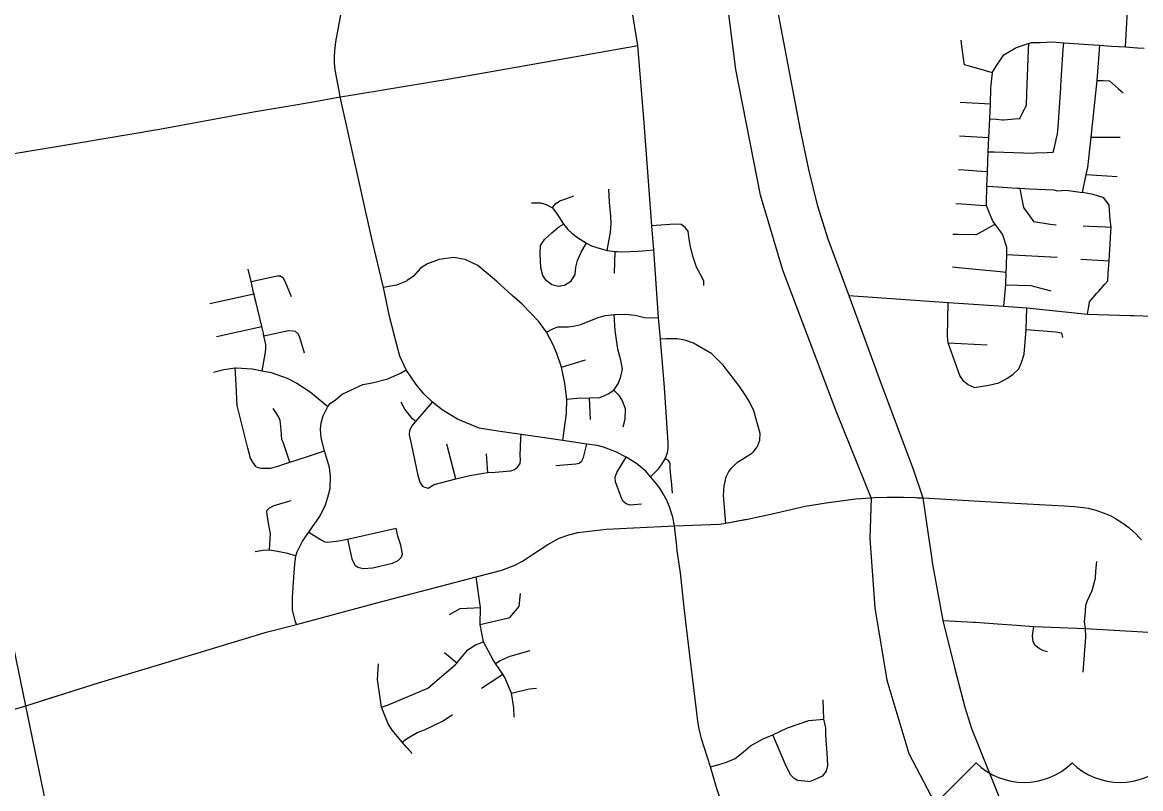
# Model space of a CAD drawing. Extents: x 1755200 to 1902939, y 644115 to 788070.
# Drawn here: x 1791519 to 1800983, y 751415 to 757899 of the extents above; entities that cross this region are included whole.
import ezdxf

# ---------------------------------------------------------------- set-up
doc = ezdxf.new("R2010")
doc.units = 0
for name, color, linetype in [('GM_X_City_Street', 7, 'Continuous'), ('GM_X_County_Road', 7, 'Continuous'), ('GM_X_Interstate_Route', 7, 'Continuous'), ('GM_X_Township', 7, 'Continuous'), ('GM_X_US_Route', 7, 'Continuous'), ('GM_X_US_Shield', 7, 'Continuous')]:
    doc.layers.add(name, color=color, linetype=linetype)

msp = doc.modelspace()

# ---------------------------------------------------------------- linework, layer by layer
at = {"layer": 'GM_X_City_Street'}
for points in [[(1794199.5, 757319.4), (1794165.8, 757498.2), (1794160.5, 757556.3), (1794160.5, 757609.8), (1794163.2, 757656.8), (1794171.2, 757733.6), (1794209, 757931.9), (1794276.6, 758300), (1794376, 758819), (1794393.3, 758937.5), (1794393.3, 759088.8), (1794376.5, 759268.5), (1794340.8, 759583.8), (1794306.3, 759899.7), (1794264.2, 760250.4)], [(1796834.4, 754054.6), (1796902.1, 754122.1), (1796929.1, 754155), (1796958.2, 754205.8), (1796966.9, 754224.9), (1796979, 754259.7), (1796985.6, 754293.3), (1796985.6, 754340), (1796954.5, 754809.1), (1796919.6, 755218.7), (1796902.6, 755400.7), (1796863.3, 755973.8), (1796847.6, 756176.8), (1796782.1, 757049.5), (1796728, 757701.5), (1796620, 758359.1), (1796523.7, 758884.4), (1796452, 759171.6), (1796434.4, 759260.6), (1796366.3, 759533.3), (1796358.9, 759567), (1796356.8, 759606.3), (1796356.9, 759637.5), (1796357, 759661.8)], [(1800855.8, 757690.4), (1800864.2, 757846.3), (1800871.9, 757992.4), (1800882.7, 758144.9), (1800892.2, 758280.3), (1800896, 758440), (1800891.1, 758559.4), (1800884.4, 758606.6), (1800879.7, 758739), (1800882.2, 758857.6)], [(1799729.8, 757472.6), (1799681.1, 757486.4), (1799535, 757527.8), (1799492.6, 757539.9), (1799485, 757596.5), (1799471.5, 757696.9), (1799464.7, 757747.1)], [(1799708.5, 757081.6), (1799761.4, 757078.3), (1799814.3, 757075), (1799826.2, 757074.2), (1799919.9, 757082.5), (1799961.8, 757086.2), (1799990.3, 757143.5), (1800013.9, 757190.9), (1800017.2, 757197.5), (1800021, 757296.1), (1800035.1, 757666.9), (1800037.1, 757720)], [(1799825.1, 757623.4), (1799872.7, 757651.3), (1799920.3, 757679.2), (1799931.6, 757685.9), (1800024, 757715.7), (1800037.1, 757720), (1800060.2, 757727.5), (1800132.5, 757729.6), (1800187.6, 757731.3), (1800236.8, 757732.8), (1800297.7, 757728.5), (1800332.6, 757726.1), (1800627.8, 757705.4), (1800631.4, 757705.1), (1800638.7, 757704.7), (1800737.8, 757698.2), (1800855.8, 757690.4), (1800958, 757683.8), (1801013, 757680.1)], [(1800243.5, 756801), (1800256.5, 756854.2), (1800269.5, 756907.4), (1800281, 756954.8), (1800285, 757015.4), (1800307, 757343.4), (1800308.3, 757362.4), (1800314.3, 757452.7), (1800329, 757671.3), (1800332.6, 757726.1)], [(1795032.5, 757404.4), (1795085.6, 757413.2), (1795808, 757540.3), (1796728, 757701.5)], [(1799825, 755496), (1799843.6, 755679), (1799844.6, 755784.3), (1799847, 755836), (1799847.6, 755850.2), (1799849.6, 755933.6), (1799851, 755991.1), (1799851.1, 755994.5), (1799820.5, 756089.8), (1799814.8, 756107.7), (1799752.7, 756191), (1799733.3, 756217), (1799728.7, 756223.2), (1799691.8, 756311.5), (1799678.9, 756349.3), (1799679.7, 756412.3), (1799680.5, 756464), (1799681.2, 756512.2), (1799683.3, 756567.4), (1799686.1, 756636.1), (1799692.7, 756803.9), (1799698.9, 756925.3), (1799708.5, 757081.6), (1799712.8, 757209.5), (1799716.6, 757342.4), (1799717.3, 757369), (1799726.5, 757445.3), (1799729.8, 757472.6), (1799731.2, 757484), (1799767.2, 757537.4), (1799796.1, 757580.3), (1799825.1, 757623.4)], [(1800490.7, 756458.3), (1800523.2, 756610), (1800535.9, 756669.5), (1800563.8, 756928.4), (1800615.1, 757406.9), (1800638.7, 757704.7)], [(1794209.3, 757267.4), (1794283, 757279.6), (1795032.5, 757404.4)], [(1800615.1, 757406.9), (1800666.9, 757405.5), (1800718.7, 757404.1), (1800719, 757404.1), (1800796.9, 757336.3), (1800836, 757302.4)], [(1793795.8, 757194.7), (1793962.3, 757222.9), (1794209.3, 757267.4)], [(1794209.3, 757267.4), (1794199.5, 757319.4)], [(1794662.5, 755269.8), (1794630.1, 755399), (1794575.2, 755654.8), (1794476.4, 756065.8), (1794209.3, 757267.4)], [(1793382.1, 757123.3), (1793493.3, 757143.5), (1793795.8, 757194.7)], [(1799455, 757223.3), (1799506.6, 757220.5), (1799661.2, 757212.3), (1799712.8, 757209.5)], [(1792710.9, 757001.6), (1793382.1, 757123.3)], [(1791003.1, 756715), (1791994.2, 756879.5), (1792662.4, 756992.8), (1792710.9, 757001.6)], [(1799449.8, 756937.7), (1799499.6, 756935.2), (1799649.1, 756927.8), (1799698.9, 756925.3)], [(1800563.8, 756928.4), (1800811.2, 756927.2)], [(1799692.7, 756803.9), (1799742.7, 756802.2), (1799993.2, 756793.8), (1800038.6, 756792.2), (1800093.3, 756794.5), (1800193.4, 756798.8), (1800243.5, 756801)], [(1799440.8, 756653.2), (1799489.8, 756649.8), (1799637, 756639.5), (1799686.1, 756636.1)], [(1800523.2, 756610), (1800785.3, 756593.8)], [(1796469.6, 755968.7), (1796496.7, 756122.5), (1796503.5, 756196.9), (1796498.4, 756257.7), (1796488.2, 756377.7), (1796481.5, 756487.6)], [(1799681.2, 756512.2), (1799732.8, 756509), (1799939.1, 756496.1), (1799959.9, 756494.7), (1799964.7, 756494.5), (1800042.4, 756491.1), (1800249, 756482.4), (1800279.5, 756473.4), (1800352.2, 756478), (1800490.7, 756458.3)], [(1799959.9, 756494.7), (1799970, 756445.4), (1799990.2, 756346.7), (1799993.3, 756331.6), (1800042.8, 756262.1), (1800072, 756221.1), (1800076.8, 756214.3), (1800168.2, 756200.2), (1800218, 756192.5), (1800267.9, 756184.8)], [(1796005.1, 756328.7), (1796032.1, 756364.2), (1796069.3, 756389.5), (1796118.3, 756406.4), (1796185.8, 756430.1)], [(1800534, 755429.8), (1800541.8, 755479.7), (1800549.6, 755529.6), (1800550.5, 755535.3), (1800612.7, 755607.3), (1800628.5, 755625.6), (1800679.8, 755682.7), (1800704.8, 755710.6), (1800709.3, 755774), (1800716.9, 755879.6), (1800722.4, 755975.5), (1800731.1, 756126.7), (1800733.1, 756165.1), (1800726.8, 756227.3), (1800717, 756352.6), (1800671.7, 756413), (1800581.2, 756443.2), (1800490.7, 756458.3)], [(1795827.7, 756370.9), (1795903.7, 756372.6), (1795952.7, 756357.4), (1796005.1, 756328.7), (1796045.7, 756274.6), (1796099.7, 756190.1), (1796136.9, 756146.2), (1796170.7, 756114.1), (1796217.9, 756078.6), (1796293.9, 756029.6), (1796336.2, 756007.6), (1796380.1, 755992.4), (1796469.6, 755968.7), (1796537.2, 755960.3), (1796553.5, 755959.3)], [(1799418, 756366.5), (1799470.2, 756363.1), (1799626.7, 756352.8), (1799678.9, 756349.3)], [(1796162.2, 755706.8), (1796108.1, 755673), (1796057.4, 755664.6), (1796000, 755678.1), (1795951, 755713.5), (1795924, 755755.8), (1795907.1, 755821.7), (1795900.3, 755940), (1795905.4, 756009.3), (1795939.2, 756061.7), (1796000, 756119.1), (1796059.2, 756168.1), (1796099.7, 756190.1)], [(1797287.3, 755671.3), (1797285.6, 755711.9), (1797258.6, 755765.9), (1797224.8, 755828.5), (1797192.7, 755921.4), (1797170.7, 756012.7), (1797158.9, 756087.9), (1797153.8, 756131), (1797128.5, 756163.1), (1797094.7, 756188.4), (1797035.6, 756190.1), (1796847.6, 756176.8)], [(1799394.8, 756106.6), (1799442.4, 756105.9), (1799585, 756103.9), (1799595.6, 756103.7), (1799669.5, 756144.7), (1799711.1, 756167.9), (1799752.7, 756191)], [(1800497.5, 756176.4), (1800544.6, 756174.1), (1800686, 756167.4), (1800733.1, 756165.1)], [(1796162.2, 755706.8), (1796197.7, 755764.3), (1796204.4, 755828.5), (1796216.3, 755884.2), (1796248.3, 755953.5), (1796293.9, 756029.6)], [(1796123.8, 754729), (1796110.6, 754845.4), (1796081.1, 754981.8), (1796043.9, 755096.8), (1796011.8, 755169.4), (1795956.1, 755275.9), (1795886.8, 755370.5), (1795750, 755514.1), (1795663.8, 755586.8), (1795532.9, 755710.2), (1795374.1, 755842), (1795266, 755892.7), (1795168, 755909.6), (1795046.4, 755892.7), (1794948.4, 755855.5), (1794887.6, 755818.3), (1794830.2, 755750.8), (1794777.1, 755713.3)], [(1796530.5, 755777.8), (1796537.2, 755960.3)], [(1796553.5, 755959.3), (1796594.7, 755956.9), (1796731.5, 755962), (1796863.3, 755973.8)], [(1799849.6, 755933.6), (1799903, 755930.9), (1800223.6, 755914.9), (1800277, 755912.2)], [(1799390.6, 755829.8), (1799441, 755824.7), (1799794.1, 755789.5), (1799844.6, 755784.3)], [(1800477.9, 755894.5), (1800525.7, 755891.5), (1800669.1, 755882.5), (1800716.9, 755879.6)], [(1793548.3, 754951), (1793572.9, 755091.4), (1793579.8, 755133.5), (1793579.1, 755173.9), (1793564.1, 755246.3), (1793559.4, 755269.1), (1793546.2, 755324.2), (1793498.1, 755524.5), (1793479.5, 755602.1), (1793454.3, 755706.9), (1793429.5, 755810)], [(1793454.3, 755706.9), (1793676.2, 755754.2), (1793704.6, 755753), (1793724.9, 755740.1), (1793739.9, 755708.3), (1793794.2, 755579.2)], [(1794777.1, 755713.3), (1794769.8, 755708.1), (1794686.6, 755675.2), (1794575.2, 755654.8)], [(1799843.6, 755679), (1800053, 755671), (1800223.6, 755625.7)], [(1793105.7, 755519.7), (1793479.5, 755602.1)], [(1798512.7, 755586.2), (1799355.8, 755527.8), (1799825, 755496), (1800021.2, 755482.7), (1800534, 755429.8), (1800895.1, 755418.8), (1800925.7, 755417.9)], [(1799573.2, 754809.1), (1799522.8, 754830.3), (1799485.7, 754859.5), (1799453.8, 754909.9), (1799353.1, 755185.7), (1799347.8, 755244), (1799350.5, 755384.6), (1799355.8, 755527.8)], [(1799573.2, 754809.1), (1799697.8, 754827.6), (1799782.6, 754848.9), (1799856.9, 754888.6), (1799904.6, 754923.1), (1799952.3, 754968.2), (1799976.2, 755021.3), (1799997.4, 755090.2), (1800013.3, 755299.7), (1800021.2, 755482.7)], [(1800925.7, 755417.9), (1801086.3, 755413), (1801163.9, 755412.2), (1801263, 755406.9), (1801383.9, 755396.8), (1801487.9, 755409.7), (1801599.9, 755433.2), (1801638.6, 755448.3), (1801683.1, 755465.7), (1801686.5, 755469.6), (1801697.2, 755482.1)], [(1795956.1, 755275.9), (1796013.5, 755309.7), (1796050.7, 755321.5), (1796098, 755323.2), (1796141.9, 755323.2), (1796194.3, 755330), (1796246.7, 755343.5), (1796351.4, 755385.7), (1796400.4, 755404.3), (1796454.4, 755419.5), (1796527.4, 755426.3), (1796545.7, 755427)], [(1796125.9, 754710.8), (1796212.8, 754719.1), (1796318.4, 754721.2), (1796405.3, 754725.3), (1796439.7, 754739.9), (1796477, 754754.3), (1796524.6, 754785.4), (1796565.1, 754844.9), (1796585.4, 754902.4), (1796598.9, 754963.2), (1796584.1, 755040.5), (1796559.5, 755132.3), (1796534.9, 755291.5), (1796527.4, 755426.3)], [(1796545.7, 755427), (1796616.6, 755429.7), (1796706.2, 755421.2), (1796783.9, 755402.6), (1796834.6, 755397.5), (1796902.6, 755400.7)], [(1793163.2, 755242), (1793546.2, 755324.2)], [(1793564.1, 755246.3), (1793771.2, 755290.3), (1793811.3, 755289.7), (1793828.4, 755284.7), (1793854.1, 755264.3), (1793864.3, 755234.6), (1793904.7, 755102.1)], [(1796834.4, 754054.6), (1796795.2, 754100), (1796718, 754166.2), (1796630.4, 754219.3), (1796541, 754264.8), (1796437.5, 754304), (1796384.7, 754317.2), (1796296.9, 754330.7), (1796093, 754360.9), (1795878, 754391.4), (1795741, 754410.3), (1795542.7, 754438.9), (1795384.8, 754465.6), (1795201.2, 754540.9), (1795072.8, 754619.7), (1794990, 754684.5), (1794915.7, 754755.8), (1794851.4, 754833.8), (1794767, 754958.5), (1794714.6, 755074.3), (1794663.1, 755267.3), (1794662.5, 755269.8)], [(1800013.3, 755299.7), (1800265.1, 755281.2), (1800312.9, 755270.5), (1800323.5, 755233.4)], [(1797474.1, 753661.2), (1797453.4, 753894.5), (1797457.5, 753975.5), (1797476.1, 754052), (1797498.8, 754098.2), (1797520.1, 754127.5), (1797571.4, 754176), (1797653.1, 754228.1), (1797703.8, 754262.5), (1797740.9, 754311.2), (1797760.9, 754364.1), (1797763.9, 754420.6), (1797710.8, 754612.1), (1797671.9, 754687.7), (1797642.1, 754738.8), (1797582.5, 754826.9), (1797449.4, 754998.5), (1797353, 755093.2), (1797198.2, 755184.3), (1797125.1, 755208.3), (1797060.9, 755220.1), (1796967.1, 755222.2), (1796919.6, 755218.7)], [(1799353.1, 755185.7), (1799684.5, 755169.8)], [(1793135.6, 754937.8), (1793225.5, 754960.7), (1793321.2, 754974.3), (1793328, 754975.3), (1793464.5, 754966.4), (1793548.3, 754951), (1793624.6, 754937), (1793759.8, 754887.6), (1793842.5, 754845.2), (1793955.2, 754771.4), (1794104, 754647.1)], [(1793497.8, 754137), (1793468.8, 754177.4), (1793451.2, 754212.1), (1793427.1, 754295.3), (1793338, 754657.6), (1793333.8, 754703.4), (1793332.3, 754784.1), (1793321.2, 754974.3)], [(1796081.1, 754981.8), (1796283.8, 755044.4)], [(1793838.8, 752805.2), (1793826.8, 752836), (1793806.4, 752929.3), (1793806.4, 753035.1), (1793817.5, 753203.8), (1793825.4, 753314.4), (1793834.4, 753386), (1793843.6, 753419.3), (1793890.7, 753510), (1793943.5, 753584.6), (1794040.6, 753724), (1794085.5, 753817.3), (1794105.4, 753882), (1794123.3, 753955.1), (1794127.5, 754054.8), (1794118.9, 754130.9), (1794075.3, 754273.1), (1794047.2, 754383.3), (1794043.6, 754457.1), (1794047.3, 754510.4), (1794064.8, 754570), (1794104, 754647.1), (1794125, 754674.6), (1794168.2, 754705.1), (1794225.2, 754752.5), (1794399.3, 754834.9), (1794479.4, 754849.7), (1794613.6, 754883.5), (1794720.7, 754929.9), (1794767, 754958.5)], [(1796605.3, 754475.4), (1796621.3, 754540), (1796622.7, 754628.1), (1796595.8, 754702.6), (1796570.9, 754741.9), (1796524.6, 754785.4)], [(1794848.6, 754522.1), (1794822.3, 754543.2), (1794757, 754626.6), (1794724.2, 754684.4)], [(1794913.7, 753967.7), (1794886.9, 754006.2), (1794869.5, 754065.1), (1794815.9, 754319.9), (1794796.2, 754407.3), (1794798.5, 754449), (1794818, 754486), (1794848.6, 754522.1), (1794990, 754684.5)], [(1796093, 754360.9), (1796098.7, 754405.6), (1796123.8, 754588.7), (1796125.9, 754710.8), (1796123.8, 754729)], [(1796328.8, 754539), (1796318.4, 754721.2)], [(1793781.9, 754176.5), (1793725.2, 754345.8), (1793715.9, 754367.9), (1793711.7, 754412.7), (1793706.1, 754479.5), (1793702.8, 754508.1), (1793701.1, 754531), (1793686.5, 754565.1), (1793642.8, 754632.7)], [(1794913.7, 753967.7), (1794954.7, 753958.4), (1795003.7, 753989), (1795186.6, 754036.6), (1795306.1, 754065.5), (1795421.1, 754084.8), (1795458.9, 754088.9), (1795520.7, 754092.7), (1795652.2, 754104.6), (1795684.6, 754115.5), (1795711.5, 754136.5), (1795730.8, 754165.3), (1795735.7, 754199.7), (1795732.6, 754233.6), (1795737.9, 754378.8), (1795741, 754410.3)], [(1795186.6, 754036.6), (1795112.7, 754328.5)], [(1796033.8, 754149.3), (1796202.5, 754162.6), (1796231.4, 754170.1), (1796254.7, 754188.9), (1796268.3, 754215.6), (1796296.9, 754330.7)], [(1793497.8, 754137), (1793537.8, 754127.8), (1793586.8, 754125.2), (1793621.7, 754126), (1793680.1, 754143.6), (1793781.9, 754176.5), (1793843.6, 754196.4), (1793923.5, 754221.1), (1794075.3, 754273.1)], [(1795458.9, 754088.9), (1795446.2, 754246.7)], [(1796759.8, 753822.3), (1796662.8, 753814.5), (1796628, 753823.8), (1796600.7, 753847.2), (1796586.1, 753880.1), (1796539.9, 754011.3), (1796535.8, 754051.1), (1796549.2, 754088.7), (1796630.4, 754219.3)], [(1797011.7, 754018.9), (1797010.2, 754034.2), (1797002.4, 754123.1), (1797000.9, 754163.3), (1796996.1, 754177.9), (1796986.2, 754190.1), (1796958.2, 754205.8)], [(1796979.4, 753838.5), (1796975.3, 753849), (1796943.3, 753909.7), (1796914.6, 753956.9), (1796872.4, 754011.8), (1796834.4, 754054.6)], [(1797021.5, 753915.3), (1797011.7, 754018.9)], [(1793610.7, 753435.4), (1793617.1, 753526.5), (1793618.5, 753573.9), (1793609.2, 753629.7), (1793590.2, 753727.9), (1793588.7, 753767.2), (1793609.4, 753790.6), (1793649.9, 753811.2), (1793794.9, 753854.3)], [(1797038.7, 753638.3), (1797024.3, 753710.6), (1796994.7, 753799.1), (1796979.4, 753838.5)], [(1798218.4, 753816.4), (1798321.7, 753832.7), (1798570, 753867.6), (1798702.1, 753874.9), (1798704.1, 753875.1)], [(1798704.1, 753875.1), (1798732.1, 753878.2), (1798836.8, 753882.2), (1798977.3, 753880.8), (1799084.6, 753877.2)], [(1799191.8, 753873.1), (1799194.7, 753872.9), (1799668, 753843.7), (1800023.2, 753823.8), (1800336.4, 753806.6), (1800421.9, 753801.2), (1800496.8, 753794.6), (1800538.6, 753787.3), (1800592.2, 753774.1), (1800612.1, 753768.8), (1800642.6, 753758.1), (1800689, 753740.9), (1800730.7, 753723), (1800771.2, 753701.1), (1800831.5, 753662), (1800883.2, 753624.2), (1800918.3, 753593.7), (1800942.9, 753571.2), (1800969.4, 753542), (1800991.9, 753519.5)], [(1797633.2, 753692), (1797655.2, 753696.2), (1797865.1, 753740.1), (1798145.5, 753804.8), (1798218.4, 753816.4)], [(1795394.3, 753217), (1795575.9, 753263.2), (1795687.1, 753306.3), (1795753, 753340.6), (1795835.9, 753396.6), (1795965.3, 753480.6), (1796061, 753533.1), (1796145, 753563.4), (1796219.6, 753582.1), (1796459.9, 753610), (1797038.7, 753638.3)], [(1797056.9, 753467.6), (1797038.7, 753638.3)], [(1793943.5, 753584.6), (1794042.1, 753522.9), (1794078.3, 753504.6), (1794101.2, 753500.2), (1794128.2, 753503.1), (1794198.4, 753510.4), (1794271.4, 753526.8), (1794682.7, 753618.9)], [(1794271.4, 753526.8), (1794308.2, 753359.2), (1794332.7, 753306.9), (1794357.2, 753288.3), (1794402.3, 753276.6), (1794486.4, 753282.5), (1794653.1, 753324.1), (1794698.4, 753345.2), (1794725.5, 753372.1), (1794736.9, 753400.3), (1794721.5, 753475.7), (1794698.2, 753551.2), (1794682.7, 753618.9)], [(1793488.9, 753420.7), (1793554.8, 753432.4), (1793610.7, 753435.4), (1793677.6, 753423.1), (1793762.3, 753406), (1793834.4, 753386)], [(1800515.7, 752769.6), (1800507.7, 752825.3), (1800515.7, 752912.8), (1800521, 752968.5), (1800534.2, 753005.6), (1800574, 753090.5), (1800601.2, 753196.6), (1800605.2, 753256.2), (1800613.1, 753335.8)], [(1791760.6, 752182.2), (1792164.4, 752309.2), (1792670.5, 752462.4), (1793594.8, 752740.5), (1793838.8, 752805.2), (1794530.3, 752989.3), (1795242, 753177.1)], [(1795682.3, 752019.2), (1795678.4, 752100), (1795660, 752222.7), (1795602.4, 752354.5), (1795584.1, 752383.2), (1795524.7, 752473.6), (1795506.7, 752498.5), (1795421.4, 752657), (1795393.9, 752803.4), (1795396.9, 752948.2), (1795360.7, 753208.5)], [(1795393.9, 752803.4), (1795645.7, 752862.9), (1795722.7, 752955.4), (1795736.1, 753066.7)], [(1795133.5, 752889.5), (1795225.5, 752937.8), (1795396.9, 752948.2)], [(1799931.8, 752798.2), (1800078.2, 752788.1), (1800515.7, 752769.6), (1801000.9, 752740.4), (1801332.4, 752719.1), (1801385, 752721.1), (1801415.2, 752733.7), (1801440.5, 752752.2), (1801494.1, 752824.3)], [(1800195.5, 752573.3), (1800155.8, 752583.9), (1800124, 752599.8), (1800090.8, 752625), (1800072.9, 752658.2), (1800067.6, 752708.6), (1800078.2, 752788.1)], [(1800498.4, 752400.9), (1800519.7, 752695.3), (1800515.7, 752769.6)], [(1794557.8, 752104.1), (1794609.7, 752121.7), (1794951.4, 752264.8), (1795181.8, 752461.3), (1795195.3, 752477.1), (1795213.9, 752498.9), (1795288.1, 752589.2), (1795355.1, 752632.7), (1795421.4, 752657)], [(1795195.3, 752477.1), (1795090.8, 752565.4)], [(1795524.7, 752473.6), (1795563.7, 752498.5), (1795648.3, 752536.1), (1795818, 752583.5)], [(1794817.7, 751713.3), (1794774.3, 751763.4), (1794734.3, 751807.1), (1794650.5, 751908), (1794634.8, 751931.3), (1794615.9, 751963.3), (1794557.8, 752104.1), (1794523.8, 752338.4), (1794534.6, 752470.2)], [(1795406, 752264.1), (1795584.1, 752383.2)], [(1795660, 752222.7), (1795807.8, 752258.6), (1795869.9, 752264)], [(1798166.5, 751474.3), (1798196.6, 751480.6), (1798292.4, 751522.6), (1798326, 751561.7), (1798337.2, 751612.1), (1798331.6, 751714.6), (1798318.5, 751867.5), (1798318.5, 751929.1), (1798303.6, 752001.8), (1798296.1, 752167.8)], [(1794734.3, 751807.1), (1794769.5, 751837.6), (1794859.2, 751889.5), (1794922.6, 751913.8), (1795080.1, 751988.5), (1795160.3, 752041.4)], [(1798713.9, 748515.7), (1798638.4, 748767.7), (1798551.7, 749075.5), (1798496.4, 749220.9), (1798449, 749328.6), (1798045.4, 750068.6), (1797869.8, 750391.6), (1797748.9, 750612.6), (1797658.6, 750778.5), (1797532.4, 751019.3), (1797491.8, 751126.6), (1797393.9, 751425.6), (1797343.6, 751599), (1797267.2, 751837.7), (1797246.7, 751919.8), (1797236.7, 751986.3)], [(1797343.6, 751599), (1797405.1, 751615.8), (1797479.7, 751638.2), (1797550.5, 751669.9), (1797621.4, 751727.7), (1797681, 751778), (1797727.6, 751802.3), (1797794.7, 751839.6), (1797869.3, 751871.3), (1797996, 751929.1), (1798175.9, 751992.9), (1798303.6, 752001.8)], [(1798166.5, 751474.3), (1798110.3, 751480), (1798080.2, 751483.9), (1798050.1, 751500.2), (1798024, 751528.2), (1797983, 751604.6), (1797932.7, 751724), (1797869.3, 751871.3)]]:
    msp.add_lwpolyline(points, dxfattribs=at)
at = {"layer": 'GM_X_County_Road'}
for points in [[(1799084.6, 753877.2), (1799095.3, 753876.8), (1799139, 753876.8)], [(1799139, 753876.8), (1799191.8, 753873.1)], [(1797038.7, 753638.3), (1797419.7, 753653.1), (1797474.1, 753661.2), (1797633.2, 753692)], [(1797236.7, 751986.3), (1797226.2, 752055.9), (1797146.7, 752729.4), (1797121.4, 752947.4), (1797088.1, 753240.8), (1797061.3, 753426.1), (1797056.9, 753467.6)], [(1795242, 753177.1), (1795360.7, 753208.5), (1795394.3, 753217)], [(1799310, 752837.2), (1799569.3, 752824.7)], [(1799569.3, 752824.7), (1799585.8, 752824), (1799770.7, 752809.4), (1799931.8, 752798.2)], [(1791359.2, 752059.2), (1791547.6, 752115.2), (1791760.6, 752182.2)]]:
    msp.add_lwpolyline(points, dxfattribs=at)
at = {"layer": 'GM_X_Interstate_Route'}
msp.add_lwpolyline([(1792028.3, 749783), (1792025.5, 749796.3), (1791906.1, 750378.4), (1791547.6, 752115.2), (1791280.2, 753404.9), (1791027.2, 754586)], dxfattribs=at)
at = {"layer": 'GM_X_Township'}
for points in [[(1798702.1, 753874.9), (1798405.7, 754608.6), (1797955, 755800.8), (1797766.6, 756435.4), (1797558.4, 757500.4), (1797462.9, 758261.8)], [(1790447.1, 751788), (1791547.6, 752115.2), (1792164.4, 752309.2), (1792670.4, 752462.4), (1793594.9, 752740.5), (1793838.8, 752805.2), (1794530.3, 752989.3), (1795360.7, 753208.5), (1795575.9, 753263.2), (1795687.1, 753306.3), (1795753, 753340.6), (1795835.9, 753396.6), (1795965.3, 753480.6), (1796061, 753533.1), (1796145, 753563.4), (1796219.6, 753582.1), (1796459.9, 753610), (1797038.7, 753638.3), (1797419.7, 753653.1), (1797474.1, 753661.2), (1797655.2, 753696.2), (1797865.1, 753740.1), (1798145.5, 753804.8), (1798321.7, 753832.7), (1798570, 753867.6), (1798702.1, 753874.9), (1798692, 753531.7), (1798733.2, 752946.2), (1798836.3, 752333.1), (1799022.1, 751713.1), (1799359.3, 751065.6)]]:
    msp.add_lwpolyline(points, dxfattribs=at)
at = {"layer": 'GM_X_US_Route'}
for points in [[(1797836.2, 760475.2), (1797792.8, 760176.2), (1797727.5, 759708.8), (1797695.1, 759440.8), (1797695.1, 759328.9), (1797723.1, 759083.4), (1797759.2, 758844.8), (1797796.5, 758605.2), (1797905.9, 758013.2), (1798102.1, 756988.4), (1798172, 756652.3), (1798246.2, 756355.3), (1798335.1, 756066.2), (1798512.7, 755586.2), (1798791.1, 754830.3), (1799058.1, 754118.2), (1799139, 753876.8)], [(1799139, 753876.8), (1799188.1, 753546.7), (1799209.3, 753395.5), (1799219.9, 753327.9), (1799310, 752837.2)], [(1799310, 752837.2), (1799410.8, 752430.1), (1799496.3, 752103.9), (1799552.8, 751925), (1799610.3, 751776.8), (1799777.3, 751362.4), (1799817.1, 751257.1), (1800023.8, 750829.7), (1800136, 750625), (1800414.2, 750263.2), (1801089, 749352.6), (1801317.3, 749032.3), (1801412.8, 748886.5), (1801538.7, 748677.3), (1801602, 748536.7), (1801653.3, 748377.8), (1801681, 748245), (1801719.2, 748000.2), (1801753.1, 747761.5), (1801800.8, 747365.7), (1801880.7, 746632.1), (1801907.6, 746436)]]:
    msp.add_lwpolyline(points, dxfattribs=at)
at = {"layer": 'GM_X_US_Shield'}
msp.add_line((1799591.2, 751633.6), (1799011.1, 751053.5), dxfattribs=at)
for centre in [(1799997.3, 752047.8), (1800809.4, 752047.8)]:
    msp.add_arc(centre, 580.1, 225.573, 314.427, dxfattribs=at)

doc.saveas('drawing.dxf')
